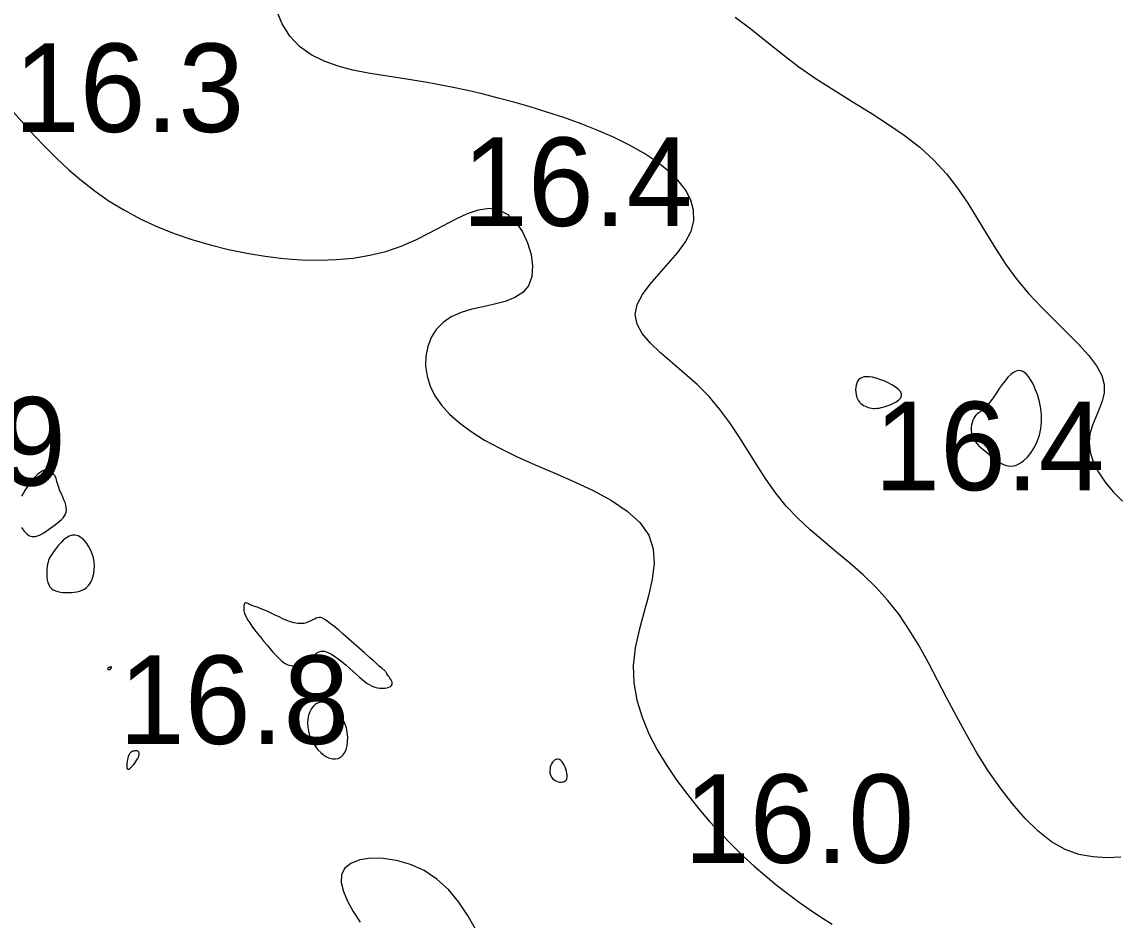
# Model space of a CAD drawing. Extents: x 3040093 to 3056816, y 408076 to 509144.
# Drawn here: x 3045706.9 to 3045768.9, y 434564.4 to 434615.2 of the extents above; entities that cross this region are included whole.
import ezdxf

# ---------------------------------------------------------------- set-up
doc = ezdxf.new("R2010")
doc.units = 0
doc.layers.add('V-CHAN-CONT-EL17', color=7, linetype='Continuous')
doc.layers.add('V-TOPO-SOUN-0610', color=7, linetype='Continuous')

msp = doc.modelspace()

# ---------------------------------------------------------------- linework, layer by layer
at = {"layer": 'V-CHAN-CONT-EL17'}
for points in [[(3045769.044, 434567.971), (3045768.245, 434567.943), (3045767.452, 434567.984), (3045766.666, 434568.127), (3045765.889, 434568.407), (3045765.12, 434568.848), (3045764.365, 434569.438), (3045763.625, 434570.155), (3045762.906, 434570.978), (3045762.211, 434571.885), (3045761.543, 434572.856), (3045760.907, 434573.869), (3045760.306, 434574.902), (3045759.741, 434575.937), (3045759.203, 434576.963), (3045758.681, 434577.972), (3045758.161, 434578.956), (3045757.633, 434579.908), (3045757.084, 434580.819), (3045756.502, 434581.68), (3045755.876, 434582.485), (3045755.197, 434583.229), (3045754.478, 434583.922), (3045753.731, 434584.578), (3045752.974, 434585.213), (3045752.22, 434585.84), (3045751.485, 434586.473), (3045750.784, 434587.127), (3045750.132, 434587.816), (3045749.539, 434588.549), (3045748.993, 434589.32), (3045748.477, 434590.114), (3045747.976, 434590.92), (3045747.471, 434591.724), (3045746.946, 434592.514), (3045746.385, 434593.277), (3045745.771, 434594), (3045745.096, 434594.675), (3045744.388, 434595.305), (3045743.687, 434595.901), (3045743.029, 434596.469), (3045742.452, 434597.019), (3045741.996, 434597.558), (3045741.697, 434598.096), (3045741.593, 434598.641), (3045741.708, 434599.199), (3045742.005, 434599.77), (3045742.434, 434600.352), (3045742.942, 434600.942), (3045743.479, 434601.538), (3045743.995, 434602.137), (3045744.437, 434602.738), (3045744.754, 434603.338), (3045744.907, 434603.934), (3045744.896, 434604.524), (3045744.734, 434605.104), (3045744.433, 434605.672), (3045744.006, 434606.223), (3045743.464, 434606.756), (3045742.82, 434607.267), (3045742.087, 434607.752), (3045741.276, 434608.21), (3045740.402, 434608.639), (3045739.483, 434609.041), (3045738.532, 434609.414), (3045737.566, 434609.76), (3045736.6, 434610.078), (3045735.65, 434610.369), (3045734.731, 434610.632), (3045733.854, 434610.868), (3045733.015, 434611.08), (3045732.203, 434611.271), (3045731.408, 434611.443), (3045730.621, 434611.6), (3045729.832, 434611.745), (3045729.031, 434611.88), (3045728.208, 434612.009), (3045727.358, 434612.137), (3045726.496, 434612.279), (3045725.638, 434612.45), (3045724.805, 434612.67), (3045724.013, 434612.953), (3045723.283, 434613.317), (3045722.632, 434613.78), (3045722.08, 434614.357), (3045721.64, 434615.059), (3045721.314, 434615.87)], [(3045747.249, 434615.444), (3045748.127, 434614.775), (3045749.01, 434614.067), (3045749.911, 434613.345), (3045750.846, 434612.636), (3045751.824, 434611.959), (3045752.832, 434611.311), (3045753.852, 434610.679), (3045754.864, 434610.051), (3045755.851, 434609.417), (3045756.794, 434608.765), (3045757.675, 434608.083), (3045758.475, 434607.359), (3045759.182, 434606.586), (3045759.812, 434605.772), (3045760.386, 434604.926), (3045760.925, 434604.061), (3045761.45, 434603.186), (3045761.983, 434602.313), (3045762.546, 434601.453), (3045763.159, 434600.616), (3045763.836, 434599.813), (3045764.554, 434599.044), (3045765.281, 434598.312), (3045765.986, 434597.615), (3045766.638, 434596.955), (3045767.205, 434596.331), (3045767.656, 434595.745), (3045767.96, 434595.197), (3045768.097, 434594.686), (3045768.093, 434594.204), (3045767.986, 434593.741), (3045767.814, 434593.289), (3045767.616, 434592.838), (3045767.428, 434592.38), (3045767.29, 434591.903), (3045767.238, 434591.401), (3045767.303, 434590.866), (3045767.482, 434590.307), (3045767.766, 434589.737), (3045768.142, 434589.168), (3045768.602, 434588.611), (3045769.133, 434588.08)], [(3045706.467, 434610.063), (3045707.038, 434609.414), (3045707.631, 434608.758), (3045708.252, 434608.103), (3045708.903, 434607.453), (3045709.587, 434606.817), (3045710.309, 434606.199), (3045711.07, 434605.607), (3045711.875, 434605.047), (3045712.726, 434604.525), (3045713.625, 434604.046), (3045714.566, 434603.612), (3045715.541, 434603.222), (3045716.544, 434602.876), (3045717.567, 434602.574), (3045718.603, 434602.317), (3045719.643, 434602.104), (3045720.682, 434601.935), (3045721.712, 434601.81), (3045722.728, 434601.734), (3045723.729, 434601.709), (3045724.709, 434601.739), (3045725.665, 434601.829), (3045726.595, 434601.981), (3045727.495, 434602.201), (3045728.36, 434602.491), (3045729.188, 434602.849), (3045729.979, 434603.247), (3045730.73, 434603.651), (3045731.443, 434604.027), (3045732.115, 434604.339), (3045732.747, 434604.554), (3045733.338, 434604.637), (3045733.887, 434604.554), (3045734.392, 434604.283), (3045734.84, 434603.854), (3045735.218, 434603.307), (3045735.512, 434602.684), (3045735.708, 434602.027), (3045735.793, 434601.377), (3045735.751, 434600.776), (3045735.57, 434600.265), (3045735.243, 434599.874), (3045734.793, 434599.588), (3045734.249, 434599.378), (3045733.643, 434599.218), (3045733.005, 434599.078), (3045732.366, 434598.933), (3045731.754, 434598.754), (3045731.201, 434598.513), (3045730.733, 434598.19), (3045730.354, 434597.792), (3045730.065, 434597.332), (3045729.868, 434596.824), (3045729.763, 434596.282), (3045729.751, 434595.719), (3045729.832, 434595.149), (3045730.007, 434594.587), (3045730.277, 434594.042), (3045730.643, 434593.516), (3045731.105, 434593.005), (3045731.664, 434592.508), (3045732.322, 434592.022), (3045733.079, 434591.545), (3045733.936, 434591.075), (3045734.893, 434590.609), (3045735.944, 434590.144), (3045737.052, 434589.672), (3045738.171, 434589.183), (3045739.256, 434588.669), (3045740.262, 434588.12), (3045741.144, 434587.528), (3045741.857, 434586.882), (3045742.355, 434586.174), (3045742.611, 434585.399), (3045742.658, 434584.561), (3045742.55, 434583.673), (3045742.338, 434582.743), (3045742.073, 434581.781), (3045741.809, 434580.798), (3045741.596, 434579.803), (3045741.486, 434578.807), (3045741.52, 434577.819), (3045741.691, 434576.842), (3045741.98, 434575.883), (3045742.37, 434574.945), (3045742.841, 434574.033), (3045743.375, 434573.151), (3045743.954, 434572.303), (3045744.559, 434571.493), (3045745.176, 434570.725), (3045745.798, 434569.998), (3045746.425, 434569.311), (3045747.055, 434568.662), (3045747.685, 434568.05), (3045748.314, 434567.473), (3045748.94, 434566.929), (3045749.561, 434566.418), (3045750.178, 434565.936), (3045750.794, 434565.478), (3045751.418, 434565.037), (3045752.056, 434564.606), (3045752.715, 434564.179)], [(3045706.913, 434586.618), (3045706.96, 434586.536), (3045707.01, 434586.461), (3045707.063, 434586.392), (3045707.119, 434586.329), (3045707.177, 434586.272), (3045707.238, 434586.219), (3045707.303, 434586.174), (3045707.372, 434586.136), (3045707.446, 434586.108), (3045707.526, 434586.092), (3045707.614, 434586.089), (3045707.709, 434586.1), (3045707.812, 434586.128), (3045707.925, 434586.173), (3045708.046, 434586.234), (3045708.172, 434586.307), (3045708.303, 434586.391), (3045708.436, 434586.482), (3045708.569, 434586.578), (3045708.701, 434586.676), (3045708.829, 434586.774), (3045708.952, 434586.87), (3045709.067, 434586.965), (3045709.173, 434587.06), (3045709.265, 434587.157), (3045709.342, 434587.257), (3045709.401, 434587.364), (3045709.44, 434587.477), (3045709.456, 434587.599), (3045709.447, 434587.731), (3045709.418, 434587.871), (3045709.373, 434588.016), (3045709.315, 434588.164), (3045709.251, 434588.313), (3045709.185, 434588.46), (3045709.121, 434588.602), (3045709.064, 434588.738), (3045709.017, 434588.865), (3045708.979, 434588.983), (3045708.947, 434589.093), (3045708.919, 434589.195), (3045708.893, 434589.289), (3045708.864, 434589.376), (3045708.832, 434589.457), (3045708.793, 434589.532), (3045708.746, 434589.601), (3045708.69, 434589.664), (3045708.627, 434589.719), (3045708.559, 434589.764), (3045708.485, 434589.799), (3045708.408, 434589.823), (3045708.328, 434589.834), (3045708.246, 434589.832), (3045708.164, 434589.815), (3045708.081, 434589.782), (3045707.996, 434589.735), (3045707.909, 434589.674), (3045707.819, 434589.598), (3045707.726, 434589.507), (3045707.629, 434589.403), (3045707.527, 434589.284), (3045707.421, 434589.152), (3045707.313, 434589.008), (3045707.206, 434588.855), (3045707.102, 434588.695), (3045707.005, 434588.53), (3045706.917, 434588.363)], [(3045732.64, 434563.77), (3045732.152, 434564.64), (3045731.622, 434565.438), (3045731.037, 434566.144), (3045730.386, 434566.74), (3045729.664, 434567.211), (3045728.895, 434567.558), (3045728.114, 434567.786), (3045727.354, 434567.901), (3045726.646, 434567.909), (3045726.025, 434567.814), (3045725.523, 434567.623), (3045725.173, 434567.34), (3045724.998, 434566.973), (3045724.985, 434566.533), (3045725.107, 434566.033), (3045725.34, 434565.486), (3045725.66, 434564.903), (3045726.043, 434564.299)]]:
    msp.add_lwpolyline(points, dxfattribs=at)
for points in [[(3045761.716, 434590.628), (3045761.885, 434590.487), (3045762.063, 434590.351), (3045762.249, 434590.231), (3045762.444, 434590.137), (3045762.647, 434590.078), (3045762.858, 434590.065), (3045763.078, 434590.106), (3045763.304, 434590.209), (3045763.532, 434590.371), (3045763.753, 434590.583), (3045763.961, 434590.841), (3045764.149, 434591.137), (3045764.309, 434591.464), (3045764.435, 434591.816), (3045764.519, 434592.186), (3045764.556, 434592.567), (3045764.55, 434592.952), (3045764.508, 434593.334), (3045764.435, 434593.704), (3045764.337, 434594.056), (3045764.221, 434594.382), (3045764.092, 434594.674), (3045763.957, 434594.925), (3045763.82, 434595.128), (3045763.683, 434595.283), (3045763.544, 434595.391), (3045763.403, 434595.452), (3045763.26, 434595.468), (3045763.114, 434595.438), (3045762.965, 434595.364), (3045762.811, 434595.246), (3045762.654, 434595.087), (3045762.493, 434594.895), (3045762.332, 434594.68), (3045762.17, 434594.451), (3045762.01, 434594.218), (3045761.854, 434593.991), (3045761.702, 434593.78), (3045761.557, 434593.594), (3045761.419, 434593.44), (3045761.29, 434593.315), (3045761.17, 434593.212), (3045761.06, 434593.123), (3045760.959, 434593.042), (3045760.87, 434592.963), (3045760.791, 434592.879), (3045760.725, 434592.782), (3045760.67, 434592.668), (3045760.629, 434592.539), (3045760.6, 434592.399), (3045760.586, 434592.252), (3045760.586, 434592.102), (3045760.601, 434591.952), (3045760.631, 434591.808), (3045760.677, 434591.673), (3045760.739, 434591.549), (3045760.817, 434591.435), (3045760.909, 434591.327), (3045761.015, 434591.222), (3045761.134, 434591.117), (3045761.264, 434591.008), (3045761.405, 434590.892), (3045761.556, 434590.766)], [(3045754.854, 434593.364), (3045754.945, 434593.346), (3045755.039, 434593.334), (3045755.141, 434593.33), (3045755.251, 434593.335), (3045755.374, 434593.351), (3045755.51, 434593.379), (3045755.662, 434593.42), (3045755.831, 434593.474), (3045756.009, 434593.541), (3045756.184, 434593.62), (3045756.345, 434593.709), (3045756.483, 434593.809), (3045756.586, 434593.917), (3045756.643, 434594.032), (3045756.644, 434594.154), (3045756.581, 434594.282), (3045756.463, 434594.411), (3045756.3, 434594.538), (3045756.103, 434594.661), (3045755.884, 434594.776), (3045755.654, 434594.88), (3045755.423, 434594.968), (3045755.203, 434595.039), (3045755.004, 434595.088), (3045754.826, 434595.117), (3045754.668, 434595.124), (3045754.53, 434595.112), (3045754.411, 434595.079), (3045754.311, 434595.028), (3045754.228, 434594.957), (3045754.161, 434594.868), (3045754.111, 434594.762), (3045754.076, 434594.642), (3045754.055, 434594.513), (3045754.049, 434594.378), (3045754.056, 434594.242), (3045754.076, 434594.109), (3045754.107, 434593.983), (3045754.151, 434593.868), (3045754.205, 434593.768), (3045754.268, 434593.683), (3045754.34, 434593.61), (3045754.417, 434593.548), (3045754.5, 434593.497), (3045754.587, 434593.454), (3045754.675, 434593.419), (3045754.765, 434593.389)], [(3045708.607, 434583.152), (3045708.712, 434583.077), (3045708.833, 434583.02), (3045708.967, 434582.978), (3045709.111, 434582.95), (3045709.262, 434582.933), (3045709.418, 434582.925), (3045709.577, 434582.925), (3045709.736, 434582.93), (3045709.893, 434582.943), (3045710.047, 434582.967), (3045710.195, 434583.003), (3045710.337, 434583.054), (3045710.47, 434583.123), (3045710.593, 434583.213), (3045710.705, 434583.325), (3045710.803, 434583.462), (3045710.886, 434583.622), (3045710.952, 434583.801), (3045711, 434583.996), (3045711.028, 434584.205), (3045711.034, 434584.424), (3045711.017, 434584.651), (3045710.974, 434584.882), (3045710.906, 434585.114), (3045710.815, 434585.339), (3045710.702, 434585.552), (3045710.573, 434585.745), (3045710.43, 434585.912), (3045710.276, 434586.044), (3045710.115, 434586.135), (3045709.949, 434586.177), (3045709.782, 434586.168), (3045709.616, 434586.112), (3045709.453, 434586.019), (3045709.296, 434585.897), (3045709.148, 434585.756), (3045709.009, 434585.606), (3045708.884, 434585.453), (3045708.774, 434585.309), (3045708.68, 434585.179), (3045708.602, 434585.062), (3045708.538, 434584.953), (3045708.486, 434584.849), (3045708.445, 434584.746), (3045708.413, 434584.64), (3045708.388, 434584.526), (3045708.368, 434584.4), (3045708.352, 434584.261), (3045708.342, 434584.111), (3045708.339, 434583.955), (3045708.347, 434583.798), (3045708.367, 434583.643), (3045708.401, 434583.497), (3045708.451, 434583.364), (3045708.519, 434583.248)], [(3045722.147, 434578.796), (3045722.272, 434578.775), (3045722.401, 434578.767), (3045722.532, 434578.773), (3045722.664, 434578.795), (3045722.794, 434578.833), (3045722.919, 434578.891), (3045723.038, 434578.97), (3045723.15, 434579.069), (3045723.256, 434579.181), (3045723.362, 434579.297), (3045723.471, 434579.408), (3045723.586, 434579.504), (3045723.712, 434579.577), (3045723.853, 434579.616), (3045724.012, 434579.613), (3045724.192, 434579.561), (3045724.389, 434579.466), (3045724.599, 434579.336), (3045724.816, 434579.18), (3045725.036, 434579.005), (3045725.253, 434578.821), (3045725.463, 434578.636), (3045725.661, 434578.457), (3045725.843, 434578.293), (3045726.011, 434578.144), (3045726.167, 434578.011), (3045726.315, 434577.894), (3045726.456, 434577.793), (3045726.595, 434577.707), (3045726.734, 434577.638), (3045726.876, 434577.584), (3045727.022, 434577.547), (3045727.169, 434577.525), (3045727.312, 434577.517), (3045727.448, 434577.523), (3045727.572, 434577.541), (3045727.68, 434577.572), (3045727.766, 434577.613), (3045727.827, 434577.665), (3045727.859, 434577.725), (3045727.867, 434577.793), (3045727.853, 434577.865), (3045727.824, 434577.941), (3045727.783, 434578.017), (3045727.736, 434578.091), (3045727.687, 434578.161), (3045727.641, 434578.226), (3045727.601, 434578.283), (3045727.567, 434578.332), (3045727.539, 434578.375), (3045727.514, 434578.412), (3045727.494, 434578.444), (3045727.475, 434578.471), (3045727.457, 434578.494), (3045727.44, 434578.514), (3045727.421, 434578.533), (3045727.395, 434578.555), (3045727.357, 434578.586), (3045727.301, 434578.632), (3045727.222, 434578.699), (3045727.113, 434578.792), (3045726.968, 434578.916), (3045726.783, 434579.078), (3045726.554, 434579.281), (3045726.29, 434579.517), (3045726.001, 434579.774), (3045725.698, 434580.043), (3045725.393, 434580.312), (3045725.096, 434580.572), (3045724.818, 434580.81), (3045724.571, 434581.018), (3045724.363, 434581.186), (3045724.19, 434581.316), (3045724.046, 434581.41), (3045723.926, 434581.473), (3045723.823, 434581.507), (3045723.732, 434581.517), (3045723.646, 434581.505), (3045723.56, 434581.475), (3045723.467, 434581.431), (3045723.368, 434581.378), (3045723.258, 434581.321), (3045723.138, 434581.266), (3045723.006, 434581.219), (3045722.861, 434581.185), (3045722.7, 434581.169), (3045722.523, 434581.178), (3045722.33, 434581.214), (3045722.123, 434581.275), (3045721.907, 434581.354), (3045721.688, 434581.446), (3045721.47, 434581.546), (3045721.257, 434581.648), (3045721.054, 434581.747), (3045720.866, 434581.837), (3045720.696, 434581.913), (3045720.544, 434581.977), (3045720.409, 434582.03), (3045720.289, 434582.074), (3045720.182, 434582.112), (3045720.087, 434582.144), (3045720.003, 434582.174), (3045719.927, 434582.202), (3045719.86, 434582.23), (3045719.799, 434582.257), (3045719.745, 434582.283), (3045719.697, 434582.305), (3045719.655, 434582.323), (3045719.619, 434582.335), (3045719.587, 434582.339), (3045719.56, 434582.336), (3045719.537, 434582.322), (3045719.518, 434582.3), (3045719.503, 434582.27), (3045719.491, 434582.232), (3045719.482, 434582.188), (3045719.476, 434582.138), (3045719.472, 434582.083), (3045719.471, 434582.024), (3045719.473, 434581.962), (3045719.48, 434581.893), (3045719.495, 434581.816), (3045719.522, 434581.727), (3045719.564, 434581.625), (3045719.623, 434581.506), (3045719.704, 434581.367), (3045719.808, 434581.206), (3045719.938, 434581.022), (3045720.089, 434580.82), (3045720.256, 434580.605), (3045720.433, 434580.384), (3045720.614, 434580.163), (3045720.793, 434579.949), (3045720.966, 434579.747), (3045721.125, 434579.564), (3045721.267, 434579.406), (3045721.394, 434579.27), (3045721.509, 434579.155), (3045721.615, 434579.06), (3045721.718, 434578.981), (3045721.818, 434578.917), (3045721.921, 434578.866), (3045722.03, 434578.826)], [(3045711.964, 434578.629), (3045711.972, 434578.64), (3045711.979, 434578.651), (3045711.985, 434578.663), (3045711.991, 434578.674), (3045711.996, 434578.684), (3045711.999, 434578.694), (3045712.001, 434578.702), (3045712.001, 434578.708), (3045711.999, 434578.713), (3045711.995, 434578.717), (3045711.99, 434578.719), (3045711.984, 434578.72), (3045711.976, 434578.72), (3045711.967, 434578.72), (3045711.957, 434578.719), (3045711.946, 434578.718), (3045711.934, 434578.717), (3045711.921, 434578.715), (3045711.908, 434578.712), (3045711.894, 434578.708), (3045711.88, 434578.704), (3045711.865, 434578.698), (3045711.851, 434578.691), (3045711.836, 434578.683), (3045711.822, 434578.674), (3045711.81, 434578.664), (3045711.799, 434578.654), (3045711.79, 434578.644), (3045711.784, 434578.633), (3045711.781, 434578.623), (3045711.782, 434578.614), (3045711.787, 434578.606), (3045711.796, 434578.598), (3045711.807, 434578.592), (3045711.821, 434578.587), (3045711.836, 434578.583), (3045711.851, 434578.58), (3045711.866, 434578.579), (3045711.881, 434578.578), (3045711.893, 434578.579), (3045711.905, 434578.581), (3045711.915, 434578.584), (3045711.925, 434578.589), (3045711.933, 434578.595), (3045711.941, 434578.602), (3045711.949, 434578.61), (3045711.956, 434578.619)], [(3045723.986, 434573.752), (3045724.156, 434573.649), (3045724.327, 434573.575), (3045724.496, 434573.535), (3045724.659, 434573.528), (3045724.813, 434573.557), (3045724.953, 434573.625), (3045725.076, 434573.732), (3045725.177, 434573.88), (3045725.257, 434574.064), (3045725.312, 434574.276), (3045725.343, 434574.51), (3045725.347, 434574.76), (3045725.323, 434575.017), (3045725.27, 434575.277), (3045725.188, 434575.532), (3045725.074, 434575.775), (3045724.935, 434576.002), (3045724.775, 434576.206), (3045724.601, 434576.385), (3045724.417, 434576.531), (3045724.229, 434576.641), (3045724.043, 434576.71), (3045723.864, 434576.731), (3045723.697, 434576.703), (3045723.545, 434576.629), (3045723.411, 434576.515), (3045723.295, 434576.367), (3045723.202, 434576.191), (3045723.132, 434575.992), (3045723.088, 434575.776), (3045723.073, 434575.55), (3045723.088, 434575.318), (3045723.13, 434575.085), (3045723.197, 434574.855), (3045723.288, 434574.632), (3045723.398, 434574.419), (3045723.526, 434574.221), (3045723.668, 434574.041), (3045723.822, 434573.883)], [(3045712.903, 434573.483), (3045712.885, 434573.385), (3045712.871, 434573.284), (3045712.862, 434573.187), (3045712.862, 434573.1), (3045712.871, 434573.027), (3045712.89, 434572.974), (3045712.923, 434572.948), (3045712.97, 434572.952), (3045713.029, 434572.983), (3045713.095, 434573.037), (3045713.167, 434573.107), (3045713.24, 434573.19), (3045713.312, 434573.281), (3045713.379, 434573.375), (3045713.437, 434573.466), (3045713.485, 434573.551), (3045713.522, 434573.629), (3045713.548, 434573.7), (3045713.564, 434573.763), (3045713.569, 434573.819), (3045713.564, 434573.866), (3045713.55, 434573.905), (3045713.526, 434573.936), (3045713.493, 434573.959), (3045713.453, 434573.974), (3045713.407, 434573.981), (3045713.358, 434573.982), (3045713.306, 434573.978), (3045713.255, 434573.968), (3045713.205, 434573.954), (3045713.159, 434573.936), (3045713.117, 434573.915), (3045713.08, 434573.89), (3045713.047, 434573.859), (3045713.018, 434573.821), (3045712.992, 434573.775), (3045712.967, 434573.719), (3045712.945, 434573.653), (3045712.924, 434573.574)], [(3045737.617, 434572.264), (3045737.667, 434572.301), (3045737.706, 434572.347), (3045737.734, 434572.403), (3045737.751, 434572.469), (3045737.757, 434572.546), (3045737.753, 434572.632), (3045737.737, 434572.729), (3045737.711, 434572.836), (3045737.675, 434572.948), (3045737.631, 434573.061), (3045737.579, 434573.171), (3045737.521, 434573.273), (3045737.458, 434573.362), (3045737.391, 434573.435), (3045737.32, 434573.486), (3045737.248, 434573.512), (3045737.176, 434573.514), (3045737.105, 434573.495), (3045737.036, 434573.457), (3045736.973, 434573.403), (3045736.916, 434573.334), (3045736.866, 434573.254), (3045736.826, 434573.165), (3045736.797, 434573.07), (3045736.779, 434572.97), (3045736.773, 434572.868), (3045736.778, 434572.767), (3045736.796, 434572.668), (3045736.825, 434572.576), (3045736.867, 434572.49), (3045736.921, 434572.415), (3045736.987, 434572.353), (3045737.063, 434572.302), (3045737.146, 434572.264), (3045737.232, 434572.237), (3045737.319, 434572.221), (3045737.404, 434572.216), (3045737.484, 434572.222), (3045737.556, 434572.238)]]:
    msp.add_lwpolyline(points, close=True, dxfattribs=at)

# ---------------------------------------------------------------- texts
at = {"layer": 'V-TOPO-SOUN-0610'}
for s, p in [('16.3 ', (3045706.483, 434608.95)), ('16.4 ', (3045731.813, 434603.64)), ('16.9 ', (3045696.413, 434588.97)), ('16.4 ', (3045755.103, 434588.71)), ('16.8 ', (3045712.423, 434574.37)), ('16.0 ', (3045744.343, 434567.65))]:
    msp.add_text(s, height=5, dxfattribs=at).set_placement(p)

doc.saveas('drawing.dxf')
